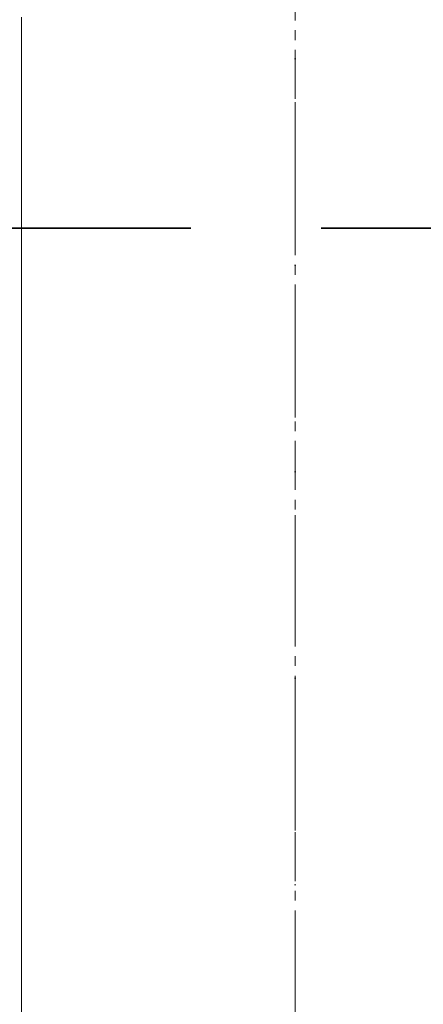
# Model space of a CAD drawing. Header units: millimetres. Extents: x -469965 to -394737, y -22321 to 14469.
# Tile 361 of 425: x -402701 to -401391, y -16213 to -13016. Entities that reach past the tile are written whole.
import ezdxf

# ---------------------------------------------------------------- set-up
doc = ezdxf.new("R2010")
doc.units = ezdxf.units.MM
doc.header["$MEASUREMENT"] = 0
for name, pattern in [('CENTER', [254, 158.75, -31.75, 31.75, -31.75]), ('Dot & Dashed', [670.277762, 352.777767, -176.388884, 0, -141.111112]), ('Long Dashed', [1058.333302, 634.99999, -423.333311])]:
    doc.linetypes.add(name, pattern=pattern)
for name, color, linetype, lineweight in [('A-06-TELJED_Pen_No__21', 7, 'Continuous', 35), ('A-06-TELJED_Pen_No__253', 7, 'Continuous', 13), ('New_A-WALL.IFC Model_Pen_No__1', 7, 'Continuous', 13)]:
    doc.layers.add(name, color=color, linetype=linetype, lineweight=lineweight)

# ---------------------------------------------------------------- blocks, each defined once
blk = doc.blocks.new('Wall 1')
at = {"layer": 'New_A-WALL.IFC Model_Pen_No__1', "color": 7, "linetype": 'Continuous', "lineweight": 13}
blk.add_line((34561.9, 0), (34561.9, 6010.1), dxfattribs=at)

msp = doc.modelspace()

# ---------------------------------------------------------------- linework, layer by layer
at = {"layer": 'A-06-TELJED_Pen_No__21', "color": 7, "linetype": 'Long Dashed', "lineweight": 35}
msp.add_line((-394737.2, -13693.4), (-440365.8, -13693.4), dxfattribs=at)
at = {"layer": 'A-06-TELJED_Pen_No__253', "color": 7, "linetype": 'Dot & Dashed', "lineweight": 13}
msp.add_line((-401806.5, -5239.9), (-401806.5, -21764.9), dxfattribs=at)
at = {"layer": 'A-06-TELJED_Pen_No__253', "color": 7, "linetype": 'CENTER', "lineweight": 13}
msp.add_line((-401806.5, -5239.9), (-401806.5, -21764.9), dxfattribs=at)

# ---------------------------------------------------------------- block references
at = {"layer": 'New_A-WALL.IFC Model_Pen_No__1', "color": 7, "linetype": 'Continuous', "lineweight": 13, "zscale": 1000}
msp.add_blockref('Wall 1', (-437257.3, -19017.6), dxfattribs=at)

doc.saveas('drawing.dxf')
